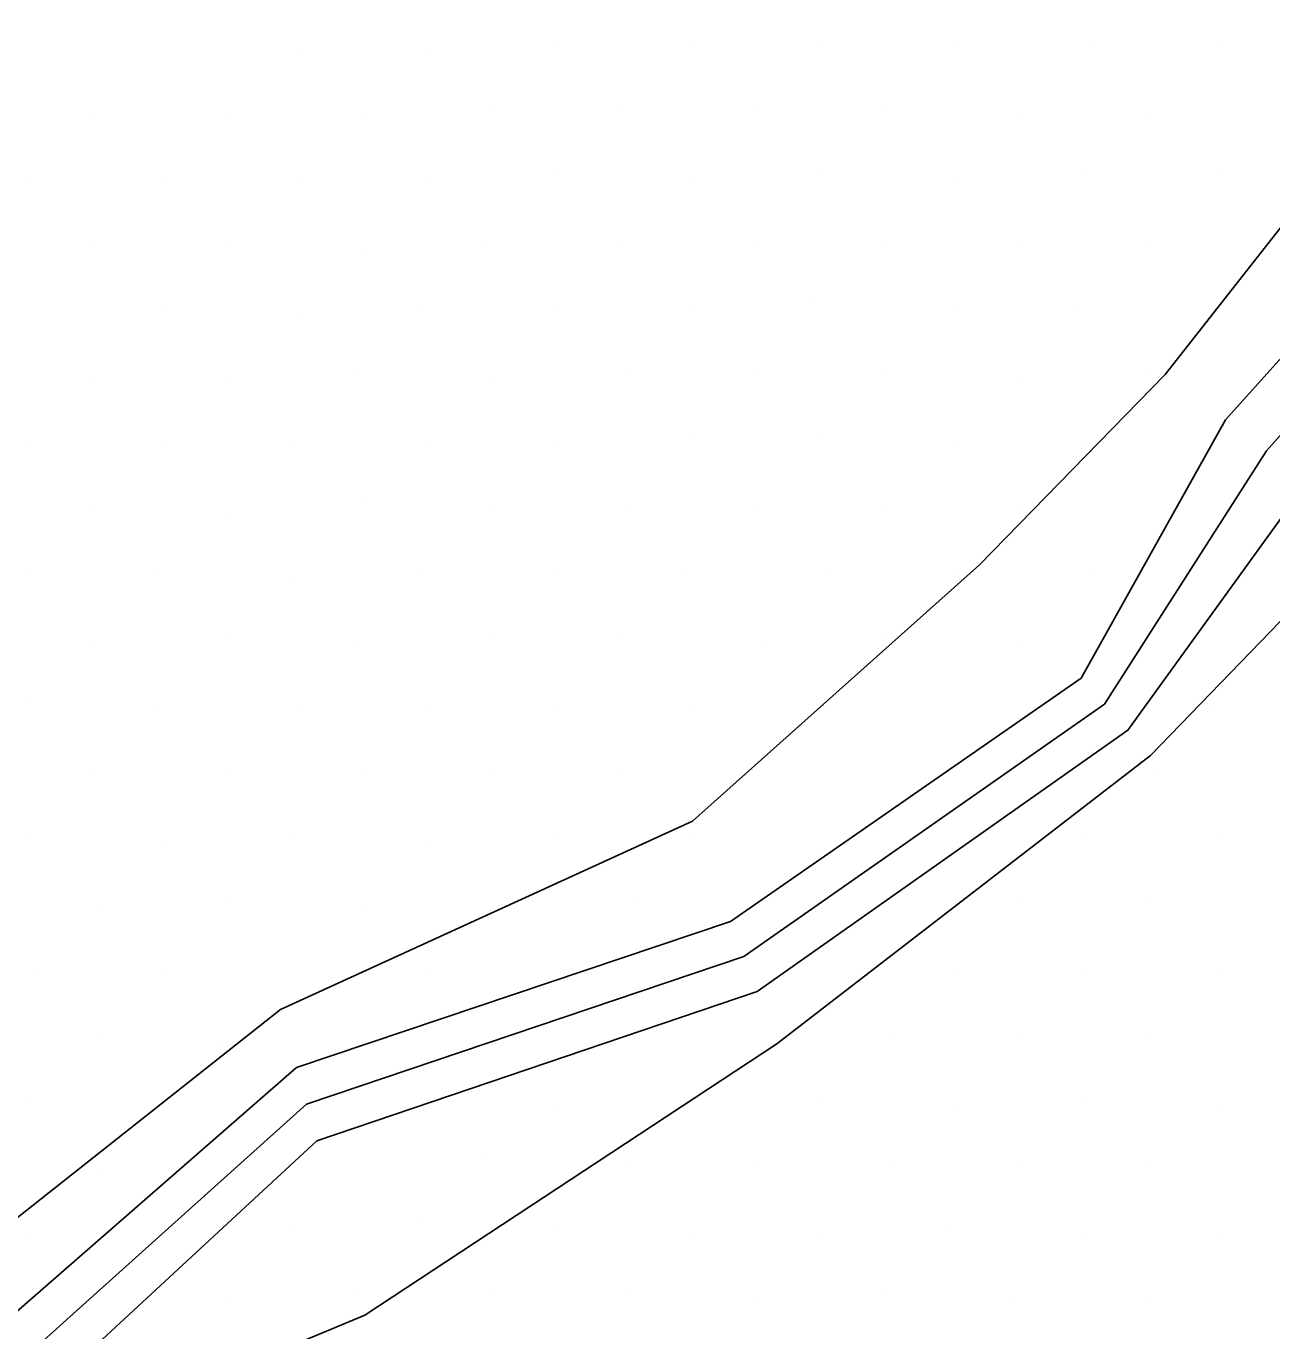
# Model space of a CAD drawing. Extents: x 1602514 to 1609837, y 863887 to 871157.
# Drawn here: x 1606711.61 to 1606751.66, y 865374.89 to 865416.86 of the extents above; entities that cross this region are included whole.
import ezdxf

# ---------------------------------------------------------------- set-up
doc = ezdxf.new("R2010")
doc.units = 0
for name, color, linetype in [('Survey-Flow line', 7, 'Continuous'), ('Survey-Ridge Lines', 7, 'Continuous'), ('Survey-Spot dirt', 7, 'Continuous')]:
    doc.layers.add(name, color=color, linetype=linetype)

msp = doc.modelspace()

# ---------------------------------------------------------------- linework, layer by layer
at = {"layer": 'Survey-Flow line'}
msp.add_lwpolyline([(1606674.781, 865308.888), (1606685.892, 865330.035), (1606699.696, 865351.14), (1606710.567, 865373.161), (1606720.62, 865382.182), (1606734.677, 865386.932), (1606746.276, 865395.047), (1606751.483, 865403.196), (1606759.678, 865412.375), (1606767.564, 865418.324)], dxfattribs=at)
msp.add_lwpolyline([(1606674.781, 865308.888), (1606685.892, 865330.035), (1606699.696, 865351.14), (1606710.567, 865373.161), (1606720.62, 865382.182), (1606734.677, 865386.932), (1606746.276, 865395.047), (1606751.483, 865403.196), (1606759.678, 865412.375), (1606767.564, 865418.324)], dxfattribs=at)
at = {"layer": 'Survey-Ridge Lines'}
for points in [[(1606707.518, 865375.532), (1606719.785, 865385.226), (1606733.028, 865391.291), (1606742.258, 865399.533), (1606748.226, 865405.648), (1606755.51, 865414.914), (1606756.322, 865416.76)], [(1606707.518, 865375.532), (1606719.785, 865385.226), (1606733.028, 865391.291), (1606742.258, 865399.533), (1606748.226, 865405.648), (1606755.51, 865414.914), (1606756.322, 865416.76)], [(1606709.525, 865373.973), (1606720.299, 865383.366), (1606734.256, 865388.055), (1606745.524, 865395.89), (1606750.167, 865404.195), (1606758.29, 865413.233), (1606758.798, 865416.952)], [(1606709.525, 865373.973), (1606720.299, 865383.366), (1606734.256, 865388.055), (1606745.524, 865395.89), (1606750.167, 865404.195), (1606758.29, 865413.233), (1606758.798, 865416.952)], [(1606711.612, 865372.351), (1606720.952, 865381.006), (1606735.107, 865385.811), (1606747.032, 865394.207), (1606752.811, 865402.217), (1606761.087, 865411.541), (1606767.618, 865416.572)], [(1606711.612, 865372.351), (1606720.952, 865381.006), (1606735.107, 865385.811), (1606747.032, 865394.207), (1606752.811, 865402.217), (1606761.087, 865411.541), (1606767.618, 865416.572)], [(1606712.864, 865371.378), (1606722.502, 865375.399), (1606735.746, 865384.128), (1606747.755, 865393.401), (1606754.825, 865400.71), (1606763.883, 865409.849), (1606767.716, 865412.928), (1606775.364, 865415.146), (1606786.535, 865415.468)], [(1606712.864, 865371.378), (1606722.502, 865375.399), (1606735.746, 865384.128), (1606747.755, 865393.401), (1606754.825, 865400.71), (1606763.883, 865409.849), (1606767.716, 865412.928), (1606775.364, 865415.146), (1606786.535, 865415.468)]]:
    msp.add_lwpolyline(points, dxfattribs=at)
at = {"layer": 'Survey-Spot dirt'}
for p, q in [((1606720.3, 865416.124), (1606720.3, 865416.124)), ((1606720.3, 865416.124), (1606720.3, 865416.124)), ((1606724.451, 865416.138), (1606724.451, 865416.138)), ((1606724.451, 865416.138), (1606724.451, 865416.138)), ((1606728.646, 865416.28), (1606728.646, 865416.28)), ((1606728.646, 865416.28), (1606728.646, 865416.28)), ((1606732.93, 865416.251), (1606732.93, 865416.251)), ((1606732.93, 865416.251), (1606732.93, 865416.251)), ((1606737.243, 865416.208), (1606737.243, 865416.208)), ((1606737.243, 865416.208), (1606737.243, 865416.208)), ((1606741.441, 865416.2), (1606741.441, 865416.2)), ((1606741.441, 865416.2), (1606741.441, 865416.2)), ((1606745.757, 865416.237), (1606745.757, 865416.237)), ((1606745.757, 865416.237), (1606745.757, 865416.237)), ((1606749.895, 865416.26), (1606749.895, 865416.26)), ((1606749.895, 865416.26), (1606749.895, 865416.26)), ((1606713.824, 865413.956), (1606713.824, 865413.956)), ((1606713.824, 865413.956), (1606713.824, 865413.956)), ((1606718.07, 865414.033), (1606718.07, 865414.033)), ((1606718.07, 865414.033), (1606718.07, 865414.033)), ((1606722.425, 865413.988), (1606722.425, 865413.988)), ((1606722.425, 865413.988), (1606722.425, 865413.988)), ((1606726.471, 865414.188), (1606726.471, 865414.188)), ((1606726.471, 865414.188), (1606726.471, 865414.188)), ((1606730.744, 865414.112), (1606730.744, 865414.112)), ((1606730.744, 865414.112), (1606730.744, 865414.112)), ((1606734.974, 865414.224), (1606734.974, 865414.224)), ((1606734.974, 865414.224), (1606734.974, 865414.224)), ((1606739.212, 865414.147), (1606739.212, 865414.147)), ((1606739.212, 865414.147), (1606739.212, 865414.147)), ((1606743.66, 865414.036), (1606743.66, 865414.036)), ((1606743.66, 865414.036), (1606743.66, 865414.036)), ((1606747.761, 865414.064), (1606747.761, 865414.064)), ((1606747.761, 865414.064), (1606747.761, 865414.064)), ((1606737.073, 865412.198), (1606737.073, 865412.198)), ((1606737.073, 865412.198), (1606737.073, 865412.198)), ((1606711.642, 865411.865), (1606711.642, 865411.865)), ((1606711.642, 865411.865), (1606711.642, 865411.865)), ((1606715.975, 865411.955), (1606715.975, 865411.955)), ((1606715.975, 865411.955), (1606715.975, 865411.955)), ((1606720.295, 865411.97), (1606720.295, 865411.97)), ((1606720.295, 865411.97), (1606720.295, 865411.97)), ((1606724.52, 865411.888), (1606724.52, 865411.888)), ((1606724.52, 865411.888), (1606724.52, 865411.888)), ((1606728.657, 865412.109), (1606728.657, 865412.109)), ((1606728.657, 865412.109), (1606728.657, 865412.109)), ((1606732.917, 865411.879), (1606732.917, 865411.879)), ((1606732.917, 865411.879), (1606732.917, 865411.879)), ((1606741.554, 865411.956), (1606741.554, 865411.956)), ((1606741.554, 865411.956), (1606741.554, 865411.956)), ((1606745.622, 865412.073), (1606745.622, 865412.073)), ((1606745.622, 865412.073), (1606745.622, 865412.073)), ((1606749.872, 865412.041), (1606749.872, 865412.041)), ((1606749.872, 865412.041), (1606749.872, 865412.041)), ((1606713.844, 865409.817), (1606713.844, 865409.817)), ((1606713.844, 865409.817), (1606713.844, 865409.817)), ((1606718.165, 865409.821), (1606718.165, 865409.821)), ((1606718.165, 865409.821), (1606718.165, 865409.821)), ((1606722.42, 865409.666), (1606722.42, 865409.666)), ((1606722.42, 865409.666), (1606722.42, 865409.666)), ((1606726.414, 865409.89), (1606726.414, 865409.89)), ((1606726.414, 865409.89), (1606726.414, 865409.89)), ((1606730.812, 865409.856), (1606730.812, 865409.856)), ((1606730.812, 865409.856), (1606730.812, 865409.856)), ((1606735.085, 865409.885), (1606735.085, 865409.885)), ((1606735.085, 865409.885), (1606735.085, 865409.885)), ((1606739.307, 865409.798), (1606739.307, 865409.798)), ((1606739.307, 865409.798), (1606739.307, 865409.798)), ((1606743.617, 865409.859), (1606743.617, 865409.859)), ((1606743.617, 865409.859), (1606743.617, 865409.859)), ((1606747.662, 865409.894), (1606747.662, 865409.894)), ((1606747.662, 865409.894), (1606747.662, 865409.894)), ((1606715.994, 865407.766), (1606715.994, 865407.766)), ((1606715.994, 865407.766), (1606715.994, 865407.766)), ((1606720.349, 865407.63), (1606720.349, 865407.63)), ((1606720.349, 865407.63), (1606720.349, 865407.63)), ((1606724.365, 865407.883), (1606724.365, 865407.883)), ((1606724.365, 865407.883), (1606724.365, 865407.883)), ((1606728.617, 865407.725), (1606728.617, 865407.725)), ((1606728.617, 865407.725), (1606728.617, 865407.725)), ((1606733.025, 865407.784), (1606733.025, 865407.784)), ((1606733.025, 865407.784), (1606733.025, 865407.784)), ((1606736.936, 865407.934), (1606736.936, 865407.934)), ((1606736.936, 865407.934), (1606736.936, 865407.934)), ((1606741.422, 865407.822), (1606741.422, 865407.822)), ((1606741.422, 865407.822), (1606741.422, 865407.822)), ((1606745.438, 865407.733), (1606745.438, 865407.733)), ((1606745.438, 865407.733), (1606745.438, 865407.733)), ((1606749.826, 865407.694), (1606749.826, 865407.694)), ((1606749.826, 865407.694), (1606749.826, 865407.694)), ((1606713.779, 865405.548), (1606713.779, 865405.548)), ((1606713.779, 865405.548), (1606713.779, 865405.548)), ((1606718.098, 865405.466), (1606718.098, 865405.466)), ((1606718.098, 865405.466), (1606718.098, 865405.466)), ((1606722.31, 865405.603), (1606722.31, 865405.603)), ((1606722.31, 865405.603), (1606722.31, 865405.603)), ((1606726.552, 865405.594), (1606726.552, 865405.594)), ((1606726.552, 865405.594), (1606726.552, 865405.594)), ((1606730.857, 865405.754), (1606730.857, 865405.754)), ((1606730.857, 865405.754), (1606730.857, 865405.754)), ((1606735.027, 865405.656), (1606735.027, 865405.656)), ((1606735.027, 865405.656), (1606735.027, 865405.656)), ((1606739.201, 865405.691), (1606739.201, 865405.691)), ((1606739.201, 865405.691), (1606739.201, 865405.691)), ((1606743.452, 865405.528), (1606743.452, 865405.528)), ((1606743.452, 865405.528), (1606743.452, 865405.528)), ((1606747.781, 865405.734), (1606747.781, 865405.734)), ((1606747.781, 865405.734), (1606747.781, 865405.734)), ((1606711.674, 865403.456), (1606711.674, 865403.456)), ((1606711.674, 865403.456), (1606711.674, 865403.456)), ((1606716.061, 865403.358), (1606716.061, 865403.358)), ((1606716.061, 865403.358), (1606716.061, 865403.358)), ((1606720.118, 865403.503), (1606720.118, 865403.503)), ((1606720.118, 865403.503), (1606720.118, 865403.503)), ((1606724.583, 865403.421), (1606724.583, 865403.421)), ((1606724.583, 865403.421), (1606724.583, 865403.421)), ((1606728.644, 865403.522), (1606728.644, 865403.522)), ((1606728.644, 865403.522), (1606728.644, 865403.522)), ((1606732.993, 865403.567), (1606732.993, 865403.567)), ((1606732.993, 865403.567), (1606732.993, 865403.567)), ((1606737.065, 865403.558), (1606737.065, 865403.558)), ((1606737.065, 865403.558), (1606737.065, 865403.558)), ((1606741.448, 865403.435), (1606741.448, 865403.435)), ((1606741.448, 865403.435), (1606741.448, 865403.435)), ((1606745.52, 865403.408), (1606745.52, 865403.408)), ((1606745.52, 865403.408), (1606745.52, 865403.408)), ((1606713.817, 865401.459), (1606713.817, 865401.459)), ((1606713.817, 865401.459), (1606713.817, 865401.459)), ((1606722.363, 865401.501), (1606722.363, 865401.501)), ((1606722.363, 865401.501), (1606722.363, 865401.501)), ((1606726.589, 865401.316), (1606726.589, 865401.316)), ((1606726.589, 865401.316), (1606726.589, 865401.316)), ((1606730.915, 865401.393), (1606730.915, 865401.393)), ((1606730.915, 865401.393), (1606730.915, 865401.393)), ((1606735.089, 865401.258), (1606735.089, 865401.258)), ((1606735.089, 865401.258), (1606735.089, 865401.258)), ((1606739.239, 865401.266), (1606739.239, 865401.266)), ((1606739.239, 865401.266), (1606739.239, 865401.266)), ((1606743.654, 865401.331), (1606743.654, 865401.331)), ((1606743.654, 865401.331), (1606743.654, 865401.331)), ((1606718.118, 865401.209), (1606718.118, 865401.209)), ((1606718.118, 865401.209), (1606718.118, 865401.209)), ((1606711.676, 865399.302), (1606711.676, 865399.302)), ((1606711.676, 865399.302), (1606711.676, 865399.302)), ((1606715.83, 865399.212), (1606715.83, 865399.212)), ((1606715.83, 865399.212), (1606715.83, 865399.212)), ((1606720.195, 865399.142), (1606720.195, 865399.142)), ((1606720.195, 865399.142), (1606720.195, 865399.142)), ((1606724.347, 865399.253), (1606724.347, 865399.253)), ((1606724.347, 865399.253), (1606724.347, 865399.253)), ((1606728.694, 865399.233), (1606728.694, 865399.233)), ((1606728.694, 865399.233), (1606728.694, 865399.233)), ((1606732.879, 865399.265), (1606732.879, 865399.265)), ((1606732.879, 865399.265), (1606732.879, 865399.265)), ((1606737.279, 865399.261), (1606737.279, 865399.261)), ((1606737.279, 865399.261), (1606737.279, 865399.261)), ((1606741.422, 865399.211), (1606741.422, 865399.211)), ((1606741.422, 865399.211), (1606741.422, 865399.211)), ((1606745.797, 865399.299), (1606745.797, 865399.299)), ((1606745.797, 865399.299), (1606745.797, 865399.299)), ((1606713.842, 865397.06), (1606713.842, 865397.06)), ((1606713.842, 865397.06), (1606713.842, 865397.06)), ((1606718.057, 865397.213), (1606718.057, 865397.213)), ((1606718.057, 865397.213), (1606718.057, 865397.213)), ((1606726.599, 865397.195), (1606726.599, 865397.195)), ((1606726.599, 865397.195), (1606726.599, 865397.195)), ((1606730.793, 865397.181), (1606730.793, 865397.181)), ((1606730.793, 865397.181), (1606730.793, 865397.181)), ((1606739.187, 865397.183), (1606739.187, 865397.183)), ((1606739.187, 865397.183), (1606739.187, 865397.183)), ((1606722.278, 865396.98), (1606722.278, 865396.98)), ((1606722.278, 865396.98), (1606722.278, 865396.98)), ((1606735.36, 865397.003), (1606735.36, 865397.003)), ((1606735.36, 865397.003), (1606735.36, 865397.003)), ((1606743.475, 865397.013), (1606743.475, 865397.013)), ((1606743.475, 865397.013), (1606743.475, 865397.013)), ((1606711.679, 865395.099), (1606711.679, 865395.099)), ((1606711.679, 865395.099), (1606711.679, 865395.099)), ((1606715.903, 865394.98), (1606715.903, 865394.98)), ((1606715.903, 865394.98), (1606715.903, 865394.98)), ((1606724.573, 865394.982), (1606724.573, 865394.982)), ((1606724.573, 865394.982), (1606724.573, 865394.982)), ((1606733.124, 865394.962), (1606733.124, 865394.962)), ((1606733.124, 865394.962), (1606733.124, 865394.962)), ((1606737.244, 865395.018), (1606737.244, 865395.018)), ((1606737.244, 865395.018), (1606737.244, 865395.018)), ((1606749.819, 865394.949), (1606749.819, 865394.949)), ((1606749.819, 865394.949), (1606749.819, 865394.949)), ((1606720.31, 865394.897), (1606720.31, 865394.897)), ((1606720.31, 865394.897), (1606720.31, 865394.897)), ((1606728.759, 865394.909), (1606728.759, 865394.909)), ((1606728.759, 865394.909), (1606728.759, 865394.909)), ((1606717.989, 865392.935), (1606717.989, 865392.935)), ((1606717.989, 865392.935), (1606717.989, 865392.935)), ((1606722.439, 865392.849), (1606722.439, 865392.849)), ((1606722.439, 865392.849), (1606722.439, 865392.849)), ((1606726.638, 865392.878), (1606726.638, 865392.878)), ((1606726.638, 865392.878), (1606726.638, 865392.878)), ((1606734.973, 865392.923), (1606734.973, 865392.923)), ((1606734.973, 865392.923), (1606734.973, 865392.923)), ((1606747.818, 865392.851), (1606747.818, 865392.851)), ((1606747.818, 865392.851), (1606747.818, 865392.851)), ((1606713.736, 865392.81), (1606713.736, 865392.81)), ((1606713.736, 865392.81), (1606713.736, 865392.81)), ((1606730.725, 865392.788), (1606730.725, 865392.788)), ((1606730.725, 865392.788), (1606730.725, 865392.788)), ((1606720.183, 865390.798), (1606720.183, 865390.798)), ((1606720.183, 865390.798), (1606720.183, 865390.798)), ((1606728.538, 865390.749), (1606728.538, 865390.749)), ((1606728.538, 865390.749), (1606728.538, 865390.749)), ((1606745.609, 865390.762), (1606745.609, 865390.762)), ((1606745.609, 865390.762), (1606745.609, 865390.762)), ((1606711.743, 865390.725), (1606711.743, 865390.725)), ((1606711.743, 865390.725), (1606711.743, 865390.725)), ((1606716.026, 865390.633), (1606716.026, 865390.633)), ((1606716.026, 865390.633), (1606716.026, 865390.633)), ((1606724.485, 865390.497), (1606724.485, 865390.497)), ((1606724.485, 865390.497), (1606724.485, 865390.497)), ((1606732.905, 865390.705), (1606732.905, 865390.705)), ((1606732.905, 865390.705), (1606732.905, 865390.705)), ((1606749.923, 865390.733), (1606749.923, 865390.733)), ((1606749.923, 865390.733), (1606749.923, 865390.733)), ((1606718.099, 865388.703), (1606718.099, 865388.703)), ((1606718.099, 865388.703), (1606718.099, 865388.703)), ((1606731.263, 865388.648), (1606731.263, 865388.648)), ((1606731.263, 865388.648), (1606731.263, 865388.648)), ((1606743.551, 865388.792), (1606743.551, 865388.792)), ((1606743.551, 865388.792), (1606743.551, 865388.792)), ((1606747.554, 865388.755), (1606747.554, 865388.755)), ((1606747.554, 865388.755), (1606747.554, 865388.755)), ((1606713.889, 865388.508), (1606713.889, 865388.508)), ((1606713.889, 865388.508), (1606713.889, 865388.508)), ((1606722.512, 865388.56), (1606722.512, 865388.56)), ((1606722.512, 865388.56), (1606722.512, 865388.56)), ((1606726.777, 865388.537), (1606726.777, 865388.537)), ((1606726.777, 865388.537), (1606726.777, 865388.537)), ((1606711.885, 865386.486), (1606711.885, 865386.486)), ((1606711.885, 865386.486), (1606711.885, 865386.486)), ((1606715.946, 865386.382), (1606715.946, 865386.382)), ((1606715.946, 865386.382), (1606715.946, 865386.382)), ((1606724.532, 865386.367), (1606724.532, 865386.367)), ((1606724.532, 865386.367), (1606724.532, 865386.367)), ((1606741.436, 865386.505), (1606741.436, 865386.505)), ((1606741.436, 865386.505), (1606741.436, 865386.505)), ((1606745.664, 865386.466), (1606745.664, 865386.466)), ((1606745.664, 865386.466), (1606745.664, 865386.466)), ((1606749.913, 865386.538), (1606749.913, 865386.538)), ((1606749.913, 865386.538), (1606749.913, 865386.538)), ((1606713.987, 865384.462), (1606713.987, 865384.462)), ((1606713.987, 865384.462), (1606713.987, 865384.462)), ((1606717.906, 865384.101), (1606717.906, 865384.101)), ((1606717.906, 865384.101), (1606717.906, 865384.101)), ((1606739.334, 865384.341), (1606739.334, 865384.341)), ((1606739.334, 865384.341), (1606739.334, 865384.341)), ((1606743.524, 865384.291), (1606743.524, 865384.291)), ((1606743.524, 865384.291), (1606743.524, 865384.291)), ((1606747.774, 865384.386), (1606747.774, 865384.386)), ((1606747.774, 865384.386), (1606747.774, 865384.386)), ((1606711.697, 865382.211), (1606711.697, 865382.211)), ((1606711.697, 865382.211), (1606711.697, 865382.211)), ((1606716.199, 865382.213), (1606716.199, 865382.213)), ((1606716.199, 865382.213), (1606716.199, 865382.213)), ((1606728.738, 865382.133), (1606728.738, 865382.133)), ((1606728.738, 865382.133), (1606728.738, 865382.133)), ((1606732.931, 865382.264), (1606732.931, 865382.264)), ((1606732.931, 865382.264), (1606732.931, 865382.264)), ((1606737.237, 865382.275), (1606737.237, 865382.275)), ((1606737.237, 865382.275), (1606737.237, 865382.275)), ((1606741.466, 865382.151), (1606741.466, 865382.151)), ((1606741.466, 865382.151), (1606741.466, 865382.151)), ((1606745.614, 865382.232), (1606745.614, 865382.232)), ((1606745.614, 865382.232), (1606745.614, 865382.232)), ((1606749.977, 865382.186), (1606749.977, 865382.186)), ((1606749.977, 865382.186), (1606749.977, 865382.186)), ((1606726.449, 865380.393), (1606726.449, 865380.393)), ((1606726.449, 865380.393), (1606726.449, 865380.393)), ((1606730.831, 865380.253), (1606730.831, 865380.253)), ((1606730.831, 865380.253), (1606730.831, 865380.253)), ((1606743.537, 865380.259), (1606743.537, 865380.259)), ((1606743.537, 865380.259), (1606743.537, 865380.259)), ((1606713.889, 865380.029), (1606713.889, 865380.029)), ((1606713.889, 865380.029), (1606713.889, 865380.029)), ((1606735.039, 865380.166), (1606735.039, 865380.166)), ((1606735.039, 865380.166), (1606735.039, 865380.166)), ((1606739.34, 865380.169), (1606739.34, 865380.169)), ((1606739.34, 865380.169), (1606739.34, 865380.169)), ((1606747.721, 865380.222), (1606747.721, 865380.222)), ((1606747.721, 865380.222), (1606747.721, 865380.222)), ((1606720.062, 865378.175), (1606720.062, 865378.175)), ((1606720.062, 865378.175), (1606720.062, 865378.175)), ((1606724.375, 865378.364), (1606724.375, 865378.364)), ((1606724.375, 865378.364), (1606724.375, 865378.364)), ((1606728.579, 865378.211), (1606728.579, 865378.211)), ((1606728.579, 865378.211), (1606728.579, 865378.211)), ((1606711.761, 865378.047), (1606711.761, 865378.047)), ((1606711.761, 865378.047), (1606711.761, 865378.047)), ((1606732.926, 865378.046), (1606732.926, 865378.046)), ((1606732.926, 865378.046), (1606732.926, 865378.046)), ((1606737.158, 865378.061), (1606737.158, 865378.061)), ((1606737.158, 865378.061), (1606737.158, 865378.061)), ((1606741.271, 865378.14), (1606741.271, 865378.14)), ((1606741.271, 865378.14), (1606741.271, 865378.14)), ((1606745.714, 865377.976), (1606745.714, 865377.976)), ((1606745.714, 865377.976), (1606745.714, 865377.976)), ((1606749.867, 865378.047), (1606749.867, 865378.047)), ((1606749.867, 865378.047), (1606749.867, 865378.047)), ((1606722.198, 865376.164), (1606722.198, 865376.164)), ((1606722.198, 865376.164), (1606722.198, 865376.164)), ((1606726.509, 865376.113), (1606726.509, 865376.113)), ((1606726.509, 865376.113), (1606726.509, 865376.113)), ((1606718.123, 865375.963), (1606718.123, 865375.963)), ((1606718.123, 865375.963), (1606718.123, 865375.963)), ((1606730.956, 865376.019), (1606730.956, 865376.019)), ((1606730.956, 865376.019), (1606730.956, 865376.019)), ((1606734.967, 865375.967), (1606734.967, 865375.967)), ((1606734.967, 865375.967), (1606734.967, 865375.967)), ((1606739.105, 865376.049), (1606739.105, 865376.049)), ((1606739.105, 865376.049), (1606739.105, 865376.049)), ((1606743.4, 865375.828), (1606743.4, 865375.828)), ((1606743.4, 865375.828), (1606743.4, 865375.828)), ((1606747.715, 865375.935), (1606747.715, 865375.935)), ((1606747.715, 865375.935), (1606747.715, 865375.935))]:
    msp.add_line(p, q, dxfattribs=at)

doc.saveas('drawing.dxf')
